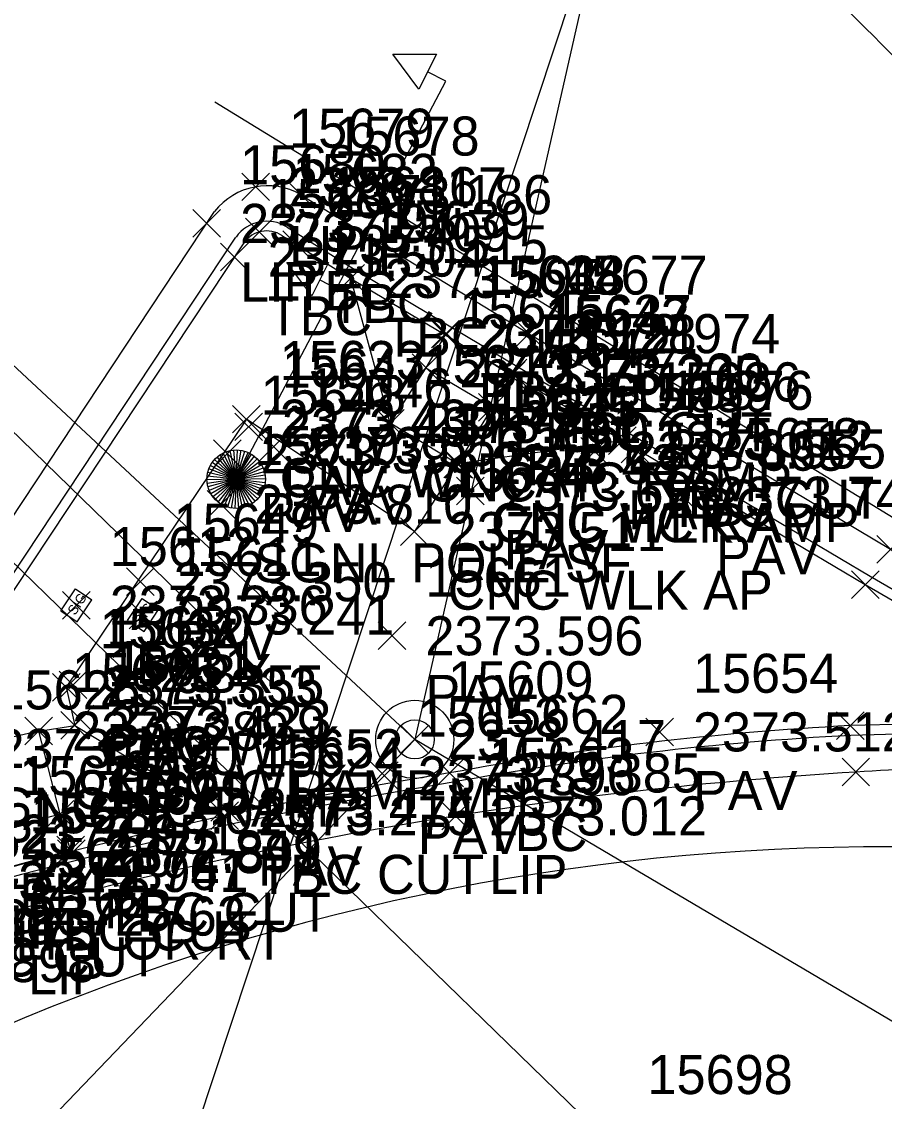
# Model space of a CAD drawing. Extents: x 2377639 to 2379738, y 729875 to 732734.
# Drawn here: x 2379300.8 to 2379345, y 731481.1 to 731536.3 of the extents above; entities that cross this region are included whole.
import ezdxf

# ---------------------------------------------------------------- set-up
doc = ezdxf.new("R2010")
doc.units = 0
for name, color, linetype in [('Default', 7, 'Continuous'), ('TOPO_CURBGTR_Back-of-Curb', 7, 'Continuous'), ('TOPO_CURBGTR_Face-of-Curb', 7, 'Continuous'), ('TOPO_CURBGTR_Lip-of-Gutter', 7, 'Continuous'), ('TOPO_DATA_Elevations', 7, 'Continuous'), ('TOPO_STORM_Manhole', 7, 'Continuous'), ('TOPO_STORM_Rigid-Plastic-Pipe', 7, 'Continuous'), ('TOPO_SW_Back', 7, 'Continuous'), ('TOPO_TELE_Underground-FO-Cable', 7, 'Continuous'), ('TOPO_TRFSIGNL_Mast-Arm-Pole', 7, 'Continuous'), ('TOPO_TRFSIGNL_Traf-Sig-Misc', 7, 'Continuous'), ('TOPO_WTRUTIL_Line', 7, 'Continuous'), ('TRAF_PAVEMARK_White_8-IN', 7, 'Continuous')]:
    doc.layers.add(name, color=color, linetype=linetype)

# ---------------------------------------------------------------- blocks, each defined once
blk = doc.blocks.new('MH_18')
at = {"layer": 'Default'}
for radius in [0.0254, 0.0127]:
    blk.add_circle((0, 0), radius, dxfattribs=at)
blk = doc.blocks.new('SP_4')
at = {"layer": 'Default'}
for p, q in [((0.12833, 0.01212), (0.13993, 0.03661)), ((0.13993, 0.03661), (0.15256, 0.01264)), ((0.27973, 0.0131), (0.29189, 0.03876)), ((0.29189, 0.03876), (0.30513, 0.01364)), ((0, 0), (-0.0112, 0.01541)), ((0, 0), (-0.00918, 0.01669)), ((0, 0), (-0.00701, 0.01771)), ((0, 0), (-0.00474, 0.01845)), ((0, 0), (-0.00239, 0.0189)), ((0, 0), (0, 0.01905)), ((0, 0), (0.00239, 0.0189)), ((0, 0), (0.00474, 0.01845)), ((0, 0), (0.00701, 0.01771)), ((0, 0), (0.00918, 0.01669)), ((0, 0), (0.0112, 0.01541)), ((0, 0), (-0.01724, 0.00811)), ((0, 0), (-0.01608, 0.01021)), ((0, 0), (-0.01468, 0.01214)), ((0, 0), (-0.01304, 0.01389)), ((0, 0), (0.01304, 0.01389)), ((0, 0), (0.01468, 0.01214)), ((0, 0), (0.01608, 0.01021)), ((0, 0), (0.01724, 0.00811)), ((0.15256, 0.01264), (0.12833, 0.01212)), ((0.13999, 0.01237), (0.13998, 0.00015)), ((0.30513, 0.01364), (0.27973, 0.0131)), ((0.29239, -0.0001), (0.2921, 0.01336)), ((0, 0), (-0.01901, 0.0012)), ((0, 0), (-0.01901, -0.0012)), ((0, 0), (-0.01871, 0.00357)), ((0, 0), (-0.01871, -0.00357)), ((0, 0), (-0.01812, 0.00589)), ((0, 0), (-0.01812, -0.00589)), ((0, 0), (-0.01724, -0.00811)), ((0, 0), (-0.01608, -0.01021)), ((0, 0), (-0.01468, -0.01214)), ((0, 0), (-0.01304, -0.01389)), ((0, 0), (-0.0112, -0.01541)), ((0, 0), (-0.00918, -0.01669)), ((0, 0), (-0.00701, -0.01771)), ((0, 0), (-0.00239, -0.0189)), ((0, 0), (0.01812, 0.00589)), ((0, 0), (0.01871, 0.00357)), ((0, 0), (0.01901, 0.0012)), ((0, 0), (0.29239, -0.0001)), ((0, 0), (0.01608, -0.01021)), ((0, 0), (0.01724, -0.00811)), ((0, 0), (0.01812, -0.00589)), ((0, 0), (0.01871, -0.00357)), ((0, 0), (0.01901, -0.0012)), ((0, 0), (0.00701, -0.01771)), ((0, 0), (0.00918, -0.01669)), ((0, 0), (0.0112, -0.01541)), ((0, 0), (0.01304, -0.01389)), ((0, 0), (0.01468, -0.01214)), ((0, 0), (0, -0.01905)), ((0, 0), (0.00239, -0.0189)), ((0, 0), (0.00474, -0.01845)), ((0, 0), (-0.00474, -0.01845))]:
    blk.add_line(p, q, dxfattribs=at)
blk.add_circle((0, 0), 0.01905, dxfattribs=at)
blk = doc.blocks.new('JCTBOX_5')
at = {"layer": 'Default'}
for p, q in [((-0.00857, 0.00643), (0.00857, 0.00643)), ((-0.00857, 0.00643), (-0.00857, -0.00643)), ((0.00857, 0.00643), (0.00857, -0.00643)), ((-0.00857, -0.00643), (0.00857, -0.00643))]:
    blk.add_line(p, q, dxfattribs=at)
blk.add_text('SIG', height=0.00635, dxfattribs=at).set_placement((-0.0063, -0.00312))

msp = doc.modelspace()

# ---------------------------------------------------------------- linework, layer by layer
at = {"layer": 'TOPO_CURBGTR_Back-of-Curb'}
for p, q in [((2379289.559, 731490.797), (2379312.221, 731525.005)), ((2379354.36, 731500.57), (2379343.257, 731500.291))]:
    msp.add_line(p, q, dxfattribs=at)
msp.add_lwpolyline([(2379314.159, 731525.376), (2379317.683, 731523.176), (2379331.591, 731514.881), (2379344.021, 731507.51), (2379354.523, 731501.43)], dxfattribs=at)
for centre, radius, start, end in [((2379589.122, 731780.811), 344.155, 222.43667, 227.52354), ((2379313.382, 731524.184), 1.422, 56.9192, 144.7239), ((2379351.595, 731341.518), 158.992, 93.00615, 100.45533), ((2379361.114, 731264.701), 236.305, 99.34507, 106.34654)]:
    msp.add_arc(centre, radius, start, end, dxfattribs=at)
at = {"layer": 'TOPO_CURBGTR_Face-of-Curb'}
for p, q in [((2379289.132, 731491.057), (2379311.808, 731525.287)), ((2379354.374, 731500.07), (2379343.276, 731499.791))]:
    msp.add_line(p, q, dxfattribs=at)
msp.add_lwpolyline([(2379314.427, 731525.798), (2379317.943, 731523.603), (2379331.847, 731515.311), (2379344.274, 731507.941), (2379354.752, 731501.875)], dxfattribs=at)
for centre, radius, start, end in [((2379589.122, 731780.811), 344.655, 222.43667, 227.52426), ((2379313.382, 731524.184), 1.922, 57.0744, 144.969), ((2379351.595, 731341.518), 158.492, 93.00863, 100.45708), ((2379361.114, 731264.701), 235.805, 99.34389, 106.34654)]:
    msp.add_arc(centre, radius, start, end, dxfattribs=at)
at = {"layer": 'TOPO_CURBGTR_Lip-of-Gutter'}
msp.add_line((2379287.818, 731492.017), (2379310.712, 731526.597), dxfattribs=at)
msp.add_lwpolyline([(2379315.133, 731527.463), (2379326.809, 731520.35), (2379345.32, 731509.319), (2379355.228, 731503.519)], dxfattribs=at)
for centre, radius, start, end in [((2379567.223, 731759.579), 315.924, 221.21022, 227.85356), ((2379313.421, 731524.482), 3.437, 60.1336, 142.0256), ((2379355.522, 731312.363), 185.935, 89.55548, 93.69551), ((2379356.479, 731284.853), 213.451, 93.47577, 105.4965)]:
    msp.add_arc(centre, radius, start, end, dxfattribs=at)
at = {"layer": 'TOPO_DATA_Elevations'}
for p, q in [((2379312.113, 731527.158), (2379313.527, 731528.572)), ((2379312.113, 731528.572), (2379313.527, 731527.158)), ((2379314.426, 731526.756), (2379315.84, 731528.17)), ((2379314.426, 731528.17), (2379315.84, 731526.756)), ((2379309.604, 731525.286), (2379311.018, 731526.7)), ((2379309.604, 731526.7), (2379311.018, 731525.286)), ((2379312.289, 731524.844), (2379313.703, 731526.258)), ((2379312.289, 731526.258), (2379313.703, 731524.844)), ((2379314.21, 731524.193), (2379315.624, 731525.607)), ((2379314.21, 731525.607), (2379315.624, 731524.193)), ((2379311.015, 731523.56), (2379312.429, 731524.974)), ((2379311.015, 731524.974), (2379312.429, 731523.56)), ((2379316.976, 731522.469), (2379318.39, 731523.883)), ((2379316.976, 731523.883), (2379318.39, 731522.469)), ((2379321.823, 731519.618), (2379323.237, 731521.032)), ((2379321.823, 731521.032), (2379323.237, 731519.618)), ((2379321.892, 731519.634), (2379323.306, 731521.048)), ((2379321.892, 731521.048), (2379323.306, 731519.634)), ((2379326.102, 731519.643), (2379327.516, 731521.057)), ((2379326.102, 731521.057), (2379327.516, 731519.643)), ((2379320.824, 731517.896), (2379322.238, 731519.31)), ((2379320.824, 731519.31), (2379322.238, 731517.896)), ((2379325.275, 731517.625), (2379326.689, 731519.039)), ((2379325.275, 731519.039), (2379326.689, 731517.625)), ((2379325.191, 731517.511), (2379326.605, 731518.925)), ((2379325.191, 731518.925), (2379326.605, 731517.511)), ((2379324.225, 731515.879), (2379325.639, 731517.293)), ((2379324.225, 731517.293), (2379325.639, 731515.879)), ((2379311.631, 731515.268), (2379313.045, 731516.682)), ((2379311.631, 731516.682), (2379313.045, 731515.268)), ((2379311.743, 731514.875), (2379313.157, 731516.289)), ((2379311.743, 731516.289), (2379313.157, 731514.875)), ((2379319, 731515.056), (2379320.414, 731516.47)), ((2379319, 731516.47), (2379320.414, 731515.056)), ((2379313.035, 731513.867), (2379314.449, 731515.281)), ((2379313.035, 731515.281), (2379314.449, 731513.867)), ((2379330.884, 731514.174), (2379332.298, 731515.588)), ((2379330.884, 731515.588), (2379332.298, 731514.174)), ((2379331.521, 731513.742), (2379332.935, 731515.156)), ((2379331.521, 731515.156), (2379332.935, 731513.742)), ((2379310.662, 731513.497), (2379312.076, 731514.911)), ((2379310.662, 731514.911), (2379312.076, 731513.497)), ((2379329.455, 731513.628), (2379330.869, 731515.042)), ((2379329.455, 731515.042), (2379330.869, 731513.628)), ((2379322.442, 731512.977), (2379323.856, 731514.391)), ((2379322.442, 731514.391), (2379323.856, 731512.977)), ((2379322.511, 731512.954), (2379323.925, 731514.368)), ((2379322.511, 731514.368), (2379323.925, 731512.954)), ((2379323.103, 731511.588), (2379324.517, 731513.002)), ((2379323.103, 731513.002), (2379324.517, 731511.588)), ((2379310.329, 731510.916), (2379311.743, 731512.33)), ((2379310.329, 731512.33), (2379311.743, 731510.916)), ((2379333.964, 731511.324), (2379335.378, 731512.738)), ((2379333.964, 731512.738), (2379335.378, 731511.324)), ((2379320.231, 731509.516), (2379321.645, 731510.93)), ((2379320.231, 731510.93), (2379321.645, 731509.516)), ((2379344.613, 731508.612), (2379346.027, 731510.026)), ((2379344.613, 731510.026), (2379346.027, 731508.612)), ((2379306.2, 731506.948), (2379307.614, 731508.362)), ((2379306.2, 731508.362), (2379307.614, 731506.948)), ((2379343.314, 731506.803), (2379344.728, 731508.217)), ((2379343.314, 731508.217), (2379344.728, 731506.803)), ((2379302.93, 731505.747), (2379304.344, 731507.161)), ((2379302.93, 731507.161), (2379304.344, 731505.747)), ((2379306.343, 731505.246), (2379307.757, 731506.66)), ((2379306.343, 731506.66), (2379307.757, 731505.246)), ((2379319.093, 731504.181), (2379320.507, 731505.595)), ((2379319.093, 731505.595), (2379320.507, 731504.181)), ((2379302.409, 731501.547), (2379303.823, 731502.961)), ((2379302.409, 731502.961), (2379303.823, 731501.547)), ((2379302.755, 731501.672), (2379304.169, 731503.086)), ((2379302.755, 731503.086), (2379304.169, 731501.672)), ((2379303.124, 731499.923), (2379304.538, 731501.337)), ((2379303.124, 731501.337), (2379304.538, 731499.923)), ((2379302.844, 731499.595), (2379304.258, 731501.009)), ((2379302.844, 731501.009), (2379304.258, 731499.595)), ((2379342.55, 731499.584), (2379343.964, 731500.998)), ((2379342.55, 731500.998), (2379343.964, 731499.584)), ((2379301.004, 731499.303), (2379302.418, 731500.717)), ((2379301.004, 731500.717), (2379302.418, 731499.303)), ((2379320.252, 731498.88), (2379321.666, 731500.294)), ((2379320.252, 731500.294), (2379321.666, 731498.88)), ((2379332.785, 731499.264), (2379334.199, 731500.678)), ((2379332.785, 731500.678), (2379334.199, 731499.264)), ((2379322.036, 731497.163), (2379323.45, 731498.577)), ((2379322.036, 731498.577), (2379323.45, 731497.163)), ((2379342.831, 731497.205), (2379344.245, 731498.619)), ((2379342.831, 731498.619), (2379344.245, 731497.205)), ((2379318.696, 731497.02), (2379320.11, 731498.434)), ((2379318.696, 731498.434), (2379320.11, 731497.02)), ((2379302.097, 731495.053), (2379303.511, 731496.467)), ((2379302.097, 731496.467), (2379303.511, 731495.053)), ((2379310.517, 731495.403), (2379311.931, 731496.817)), ((2379310.517, 731496.817), (2379311.931, 731495.403)), ((2379310.519, 731494.973), (2379311.933, 731496.387)), ((2379310.519, 731496.387), (2379311.933, 731494.973)), ((2379322.351, 731494.965), (2379323.765, 731496.379)), ((2379322.351, 731496.379), (2379323.765, 731494.965)), ((2379302.631, 731493.216), (2379304.045, 731494.63)), ((2379302.631, 731494.63), (2379304.045, 731493.216)), ((2379302.666, 731493.036), (2379304.08, 731494.45)), ((2379302.666, 731494.45), (2379304.08, 731493.036))]:
    msp.add_line(p, q, dxfattribs=at)
at = {"layer": 'TOPO_STORM_Rigid-Plastic-Pipe'}
for p, q in [((2379320.959, 731499.587), (2379139.299, 731668.761)), ((2379332.085, 731548.586), (2379320.959, 731499.587)), ((2379266.921, 731443.273), (2379320.959, 731499.587)), ((2379735.514, 731254.78), (2379320.959, 731499.587))]:
    msp.add_line(p, q, dxfattribs=at)
at = {"layer": 'TOPO_SW_Back'}
for p, q in [((2379321.531, 731518.603), (2379319.707, 731515.763)), ((2379324.932, 731516.586), (2379323.149, 731513.684)), ((2379301.711, 731500.01), (2379303.551, 731500.302))]:
    msp.add_line(p, q, dxfattribs=at)
for points in [[(2379323.149, 731513.684), (2379319.707, 731515.763), (2379317.683, 731523.176)], [(2379331.591, 731514.881), (2379323.149, 731513.684), (2379320.938, 731510.223), (2379312.338, 731515.975), (2379303.116, 731502.254), (2379303.551, 731500.302), (2379311.226, 731495.68)], [(2379302.804, 731495.76), (2379301.711, 731500.01), (2379297.789, 731499.121), (2379294.607, 731491.454)], [(2379303.338, 731493.923), (2379302.804, 731495.76), (2379299.006, 731494.738), (2379299.524, 731492.877), (2379303.338, 731493.923)]]:
    msp.add_lwpolyline(points, dxfattribs=at)
msp.add_lwpolyline([(2379322.513, 731520.295), (2379321.531, 731518.603), (2379324.932, 731516.586), (2379325.898, 731518.218)], close=True, dxfattribs=at)
at = {"layer": 'TOPO_TELE_Underground-FO-Cable'}
for p, q in [((2379385.769, 731425.662), (2379134.23, 731670.173)), ((2379303.88, 731461.854), (2379340.57, 731572.601))]:
    msp.add_line(p, q, dxfattribs=at)
at = {"layer": 'TOPO_WTRUTIL_Line'}
msp.add_line((2379139.829, 731671.353), (2379314.994, 731501.148), dxfattribs=at)
at = {"layer": 'TRAF_PAVEMARK_White_8-IN'}
msp.add_line((2379384.374, 731487.076), (2379310.722, 731532.191), dxfattribs=at)
msp.add_arc((2379344.911, 731379.527), 114.561, 69.8504, 118.71735, dxfattribs=at)

# ---------------------------------------------------------------- block references
at = {"layer": 'TOPO_STORM_Manhole', "xscale": 78.74000000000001, "yscale": 78.74000000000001}
msp.add_blockref('MH_18', (2379320.959, 731499.587), dxfattribs=at)
at = {"layer": 'TOPO_TRFSIGNL_Mast-Arm-Pole', "xscale": 78.73999999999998, "yscale": 78.74, "rotation": 62.216079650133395}
msp.add_blockref('SP_4', (2379311.818, 731512.903), dxfattribs=at)
at = {"layer": 'TOPO_TRFSIGNL_Traf-Sig-Misc', "xscale": 78.74000000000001, "yscale": 78.74}
for p, rotation in [((2379303.637, 731506.454), 56.341893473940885), ((2379307.05, 731505.953), 56.74656245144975)]:
    msp.add_blockref('JCTBOX_5', p, dxfattribs=dict(at, rotation=rotation))

# ---------------------------------------------------------------- texts
at = {"layer": 'TOPO_DATA_Elevations'}
for s, p in [('15679', (2379314.527, 731529.865)), ('15678', (2379316.84, 731529.463)), ('15680', (2379312.018, 731527.993)), ('15682', (2379314.703, 731527.551)), ('15681', (2379316.624, 731526.9)), ('2373.167', (2379314.527, 731526.865)), ('2373.186', (2379316.84, 731526.463)), ('15683', (2379313.429, 731526.267)), ('2373.195', (2379312.018, 731524.993)), ('15639', (2379319.39, 731525.176)), ('2373.409', (2379314.703, 731524.551)), ('LIP', (2379314.527, 731523.865)), ('2373.515', (2379316.624, 731523.9)), ('2373.504', (2379313.429, 731523.267)), ('LIP', (2379316.84, 731523.463)), ('LIP', (2379312.018, 731521.993)), ('2373.597', (2379319.39, 731522.176)), ('15644', (2379324.237, 731522.325)), ('15638', (2379324.306, 731522.341)), ('15677', (2379328.516, 731522.35)), ('TBC', (2379314.703, 731521.551)), ('TBC', (2379316.624, 731520.9)), ('TBC', (2379313.429, 731520.267)), ('15645', (2379323.238, 731520.603)), ('15637', (2379327.689, 731520.332)), ('15643', (2379327.605, 731520.218)), ('TBC CUT', (2379319.39, 731519.176)), ('2373.128', (2379324.237, 731519.325)), ('2373.121', (2379324.306, 731519.341)), ('2372.974', (2379328.516, 731519.35)), ('15642', (2379326.639, 731518.586)), ('15633', (2379314.045, 731517.975)), ('15647', (2379314.157, 731517.582)), ('15640', (2379321.414, 731517.763)), ('2373.147', (2379323.238, 731517.603)), ('2373.205', (2379327.605, 731517.218)), ('2373.230', (2379327.689, 731517.332)), ('15646', (2379315.449, 731516.574)), ('15636', (2379333.298, 731516.881)), ('15676', (2379333.935, 731516.449)), ('15648', (2379313.076, 731516.204)), ('TBC CUT', (2379324.306, 731516.341)), ('PB', (2379324.237, 731516.325)), ('LIP', (2379328.516, 731516.35)), ('15659', (2379331.869, 731516.335)), ('15641', (2379324.856, 731515.684)), ('15635', (2379324.925, 731515.661)), ('2373.245', (2379326.639, 731515.586)), ('2373.430', (2379314.045, 731514.975)), ('2373.461', (2379321.414, 731514.763)), ('2373.497', (2379314.157, 731514.582)), ('PB', (2379323.238, 731514.603)), ('15660', (2379325.517, 731514.295)), ('TBC CUT', (2379327.689, 731514.332)), ('PB', (2379327.605, 731514.218)), ('15610', (2379312.743, 731513.623)), ('2373.612', (2379333.298, 731513.881)), ('15658', (2379336.378, 731514.031)), ('2373.393', (2379313.076, 731513.204)), ('2373.556', (2379315.449, 731513.574)), ('2373.665', (2379331.869, 731513.335)), ('2373.555', (2379333.935, 731513.449)), ('2373.437', (2379324.856, 731512.684)), ('2373.549', (2379324.925, 731512.661)), ('PB', (2379326.639, 731512.586)), ('CNC WLK AP', (2379314.045, 731511.975)), ('15634', (2379322.645, 731512.223)), ('PAV', (2379314.157, 731511.582)), ('CNC HC RAMP', (2379321.414, 731511.763)), ('2373.693', (2379325.517, 731511.295)), ('TBC CUT', (2379333.298, 731510.881)), ('2373.744', (2379336.378, 731511.031)), ('2373.810', (2379312.743, 731510.623)), ('PAV', (2379315.449, 731510.574)), ('PAV', (2379331.869, 731510.335)), ('TBC', (2379333.935, 731510.449)), ('PAV', (2379313.076, 731510.204)), ('15649', (2379308.614, 731509.655)), ('2373.511', (2379322.645, 731509.223)), ('CNC HC RAMP', (2379324.856, 731509.684)), ('CNC WLK AP', (2379324.925, 731509.661)), ('15612', (2379305.344, 731508.454)), ('PAV', (2379325.517, 731508.295)), ('15611', (2379308.757, 731507.953)), ('SGNL POLE SF', (2379312.743, 731507.623)), ('PAV', (2379336.378, 731508.031)), ('2373.350', (2379308.614, 731506.655)), ('15661', (2379321.507, 731506.888)), ('CNC WLK AP', (2379322.645, 731506.223)), ('2373.336', (2379305.344, 731505.454)), ('2373.241', (2379308.757, 731504.953)), ('15632', (2379304.823, 731504.254)), ('15650', (2379305.169, 731504.379)), ('2373.596', (2379321.507, 731503.888)), ('PAV', (2379308.614, 731503.655)), ('15651', (2379305.538, 731502.63)), ('15625', (2379303.418, 731502.01)), ('JBX', (2379305.344, 731502.454)), ('15631', (2379305.258, 731502.302)), ('JBX', (2379308.757, 731501.953)), ('15609', (2379322.666, 731501.587)), ('15654', (2379335.199, 731501.971)), ('15626', (2379299.496, 731501.121)), ('2373.333', (2379304.823, 731501.254)), ('2373.355', (2379305.169, 731501.379)), ('PAV', (2379321.507, 731500.888)), ('15662', (2379324.45, 731499.87)), ('2373.439', (2379305.258, 731499.302)), ('2373.323', (2379305.538, 731499.63)), ('15653', (2379321.11, 731499.727)), ('2373.289', (2379303.418, 731499.01)), ('2373.512', (2379335.199, 731498.971)), ('CNC WLK', (2379304.823, 731498.254)), ('PAV', (2379305.169, 731498.379)), ('2373.417', (2379322.666, 731498.587)), ('2373.249', (2379299.496, 731498.121)), ('15630', (2379304.511, 731497.76)), ('15652', (2379312.931, 731498.11)), ('15624', (2379312.933, 731497.68)), ('15663', (2379324.765, 731497.672)), ('15627', (2379300.713, 731496.738)), ('PAV', (2379305.538, 731496.63)), ('2373.396', (2379321.11, 731496.727)), ('2373.385', (2379324.45, 731496.87)), ('CNC HC RAMP', (2379303.418, 731496.01)), ('CNC WLK', (2379305.258, 731496.302)), ('PAV', (2379335.199, 731495.971)), ('15629', (2379305.045, 731495.923)), ('15623', (2379305.08, 731495.743)), ('MHSS', (2379322.666, 731495.587)), ('CNC HC RAMP', (2379299.496, 731495.121)), ('15628', (2379301.231, 731494.877)), ('2373.414', (2379312.931, 731495.11)), ('15613', (2379293.968, 731494.316)), ('15622', (2379301.293, 731494.78)), ('2373.015', (2379304.511, 731494.76)), ('2373.275', (2379312.933, 731494.68)), ('2373.012', (2379324.765, 731494.672)), ('2372.951', (2379300.713, 731493.738)), ('TBC', (2379324.45, 731493.87)), ('15621', (2379296.314, 731493.454)), ('PAV', (2379321.11, 731493.727)), ('2372.849', (2379305.045, 731492.923)), ('2372.891', (2379305.08, 731492.743)), ('15620', (2379301.156, 731492.545)), ('PAV', (2379312.931, 731492.11)), ('2372.767', (2379301.231, 731491.877)), ('2372.941', (2379301.293, 731491.78)), ('PB', (2379304.511, 731491.76)), ('TBC CUT', (2379312.933, 731491.68)), ('LIP', (2379324.765, 731491.672)), ('2373.324', (2379293.968, 731491.316)), ('2373.162', (2379296.314, 731490.454)), ('PB', (2379300.713, 731490.738)), ('2373.256', (2379291.496, 731490.147)), ('PB', (2379305.045, 731489.923)), ('2372.762', (2379301.156, 731489.545)), ('TBC CUT', (2379305.08, 731489.743)), ('2373.246', (2379291.35, 731489.097)), ('2373.197', (2379292.13, 731488.951)), ('TBC CUT', (2379301.293, 731488.78)), ('PB', (2379301.231, 731488.877)), ('SGN LFT OR RT', (2379293.968, 731488.316)), ('2372.898', (2379293.489, 731487.165)), ('TBC CUT', (2379296.314, 731487.454)), ('LIP', (2379301.156, 731486.545)), ('15698', (2379332.871, 731481.435))]:
    msp.add_text(s, height=2, dxfattribs=at).set_placement(p)

doc.saveas('drawing.dxf')
